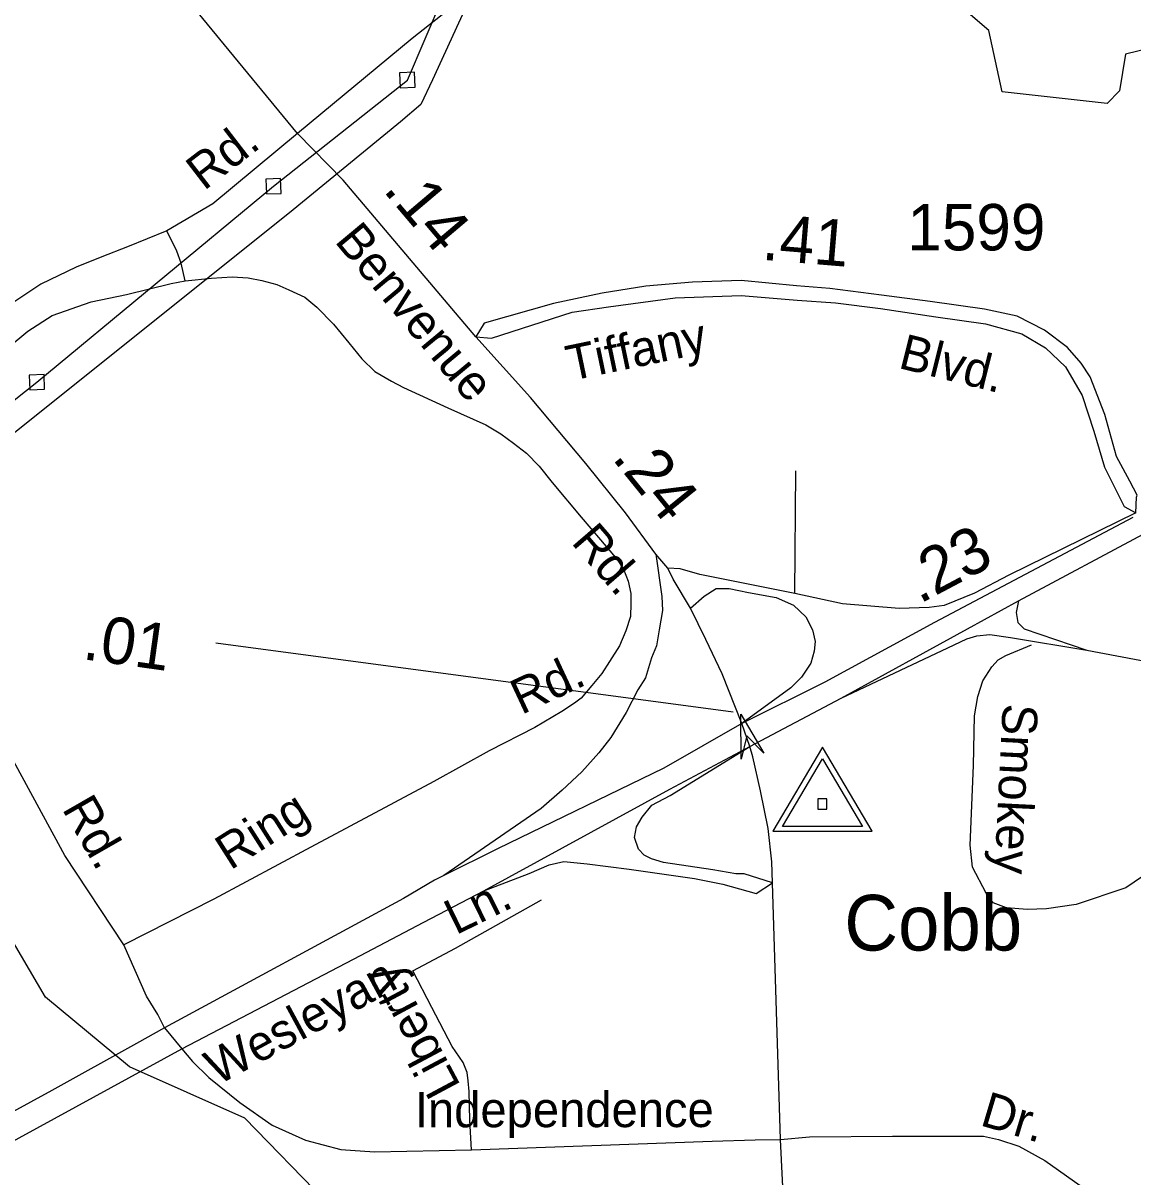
# Model space of a CAD drawing. Extents: x 2220236 to 2384410, y 720751 to 894131.
# Drawn here: x 2352437 to 2355427, y 810239 to 813348 of the extents above; entities that cross this region are included whole.
import ezdxf

# ---------------------------------------------------------------- set-up
doc = ezdxf.new("R2010")
doc.units = 0
for name, color, linetype in [('Exist Hydrographic Creek Single Shore', 7, 'Continuous'), ('Exist Road Non-System Type 51', 7, 'Continuous'), ('Exist Road Non-System Type 51 Label', 7, 'Continuous'), ('Exist Road Primary NC Label', 7, 'Continuous'), ('Exist Road Primary NC Service Mileage Hundredths English Label', 7, 'Continuous'), ('Exist Road Primary NC UnDivided 4 Lane Attributed', 7, 'Continuous'), ('Exist Road Primary US Divided Attributed', 7, 'Continuous'), ('Exist Road Primary US Label', 7, 'Continuous'), ('Exist Road Primary US Mileage Hundredths English Label', 7, 'Continuous'), ('Exist Road Primary US Ramp 1 Lane  Attributed', 7, 'Continuous'), ('Exist Road Secondary Mileage Hundredths English Label', 7, 'Continuous'), ('Exist Road Secondary Structure Standard Bridge Attributed CELL', 7, 'Continuous'), ('Exist Road Secondary Type 51 Attributed', 7, 'Continuous'), ('Exist Road Secondary Type 51 Divided Attributed', 7, 'Continuous'), ('Exist Road Secondary Type 51 Label', 7, 'Continuous'), ('Exist Road Secondary Type 51 Number Label', 7, 'Continuous'), ('Exist Survey Geodetic Marker CELL', 7, 'Continuous'), ('Exist Survey Geodetic Marker Label', 7, 'Continuous'), ('Exist Utilities Electrical Transmission Line', 7, 'Continuous')]:
    doc.layers.add(name, color=color, linetype=linetype)

msp = doc.modelspace()

# ---------------------------------------------------------------- linework, layer by layer
at = {"layer": 'Exist Hydrographic Creek Single Shore'}
for points in [[(2357342.7, 813655.6), (2356431.8, 813168.7), (2356131.6, 813166.3), (2355864.6, 813237.4), (2355689.7, 813236.9), (2355588.6, 813308.2), (2355406.7, 813264.6), (2355390.8, 813165.6), (2355357.7, 813131.4), (2355074.8, 813162.5), (2355038.7, 813328.4), (2354895.8, 813450.6)], [(2353252.6, 810173.4), (2353033.7, 810397.5), (2352723.6, 810535.8), (2352496.6, 810723.5), (2352351.6, 810970.3)]]:
    msp.add_lwpolyline(points, dxfattribs=at)
at = {"layer": 'Exist Road Non-System Type 51'}
for p, q in [((2354516.2, 811811.6), (2354518.7, 812141.5)), ((2352818, 810641.1), (2352799.2, 810677.2))]:
    msp.add_line(p, q, dxfattribs=at)
for points in [[(2352873.2, 812653.6), (2352862.7, 812701.2), (2352850.9, 812733.9), (2352823.6, 812788.4)], [(2352074.9, 812015.4), (2352095.7, 812076.4), (2352122.4, 812135.9), (2352153.7, 812189.5), (2352186.4, 812238.6), (2352242.9, 812307), (2352330.6, 812402.2), (2352396, 812473.6), (2352449.5, 812518.2), (2352514.9, 812559.9), (2352620.4, 812597), (2352715.6, 812616.4), (2352836, 812646.1), (2352873.2, 812653.6)], [(2352873.2, 812653.6), (2352944.5, 812660.3), (2352999.5, 812664.7), (2353042.6, 812661.8), (2353079.8, 812654.3), (2353119.9, 812643.9), (2353152.6, 812629), (2353195.7, 812609.7), (2353228.4, 812582.9), (2353273, 812536.8), (2353314.7, 812486.2), (2353348.9, 812443.1), (2353384.5, 812408.9), (2353429.1, 812382.8), (2353461.8, 812366.5), (2353580.8, 812311.4), (2353683.3, 812265.3), (2353723.5, 812241.5), (2353757.7, 812216.2), (2353793.3, 812189.5), (2353827.5, 812153.8), (2353861.7, 812110.6), (2353940.5, 812016.9), (2353992.5, 811955.9), (2354037.1, 811902.4), (2354054.5, 811877), (2354067.3, 811844.2), (2354074.5, 811811.5), (2354074.5, 811784.2), (2354072.8, 811749.2), (2354060.9, 811710.5), (2354043.1, 811670.3), (2354016.4, 811627.9), (2353995.5, 811596), (2353968.7, 811563.2), (2353940.5, 811529), (2353922.7, 811515.6), (2353888.5, 811493.3), (2353815.6, 811450.2), (2353692.2, 811387.7), (2353543.6, 811304.4), (2353212.1, 811127.4), (2352950.5, 810987.6), (2352708.1, 810864.9)], [(2352708.1, 810864.9), (2352549.1, 811105.1), (2352376.6, 811423.4), (2352330.6, 811493.3), (2352288.9, 811552.8), (2352248.8, 811601.9), (2352193.8, 811662.9), (2352138.8, 811731.3), (2352103.1, 811784.9), (2352080.8, 811838.4), (2352067.4, 811883), (2352064.5, 811912.8), (2352068.9, 811953), (2352074.9, 812015.4)], [(2355453.1, 811049.1), (2355407.4, 811018.4), (2355273.9, 810973), (2355194.2, 810961.9), (2355142.2, 810959.4), (2355086.2, 810964.7), (2355050, 810978.2), (2355031.8, 811004.1), (2354994.9, 811073.6), (2354988.1, 811133.4), (2354997.6, 811347.4), (2354999.9, 811481.4), (2355009.4, 811533.6), (2355022.8, 811575.8), (2355046.3, 811613.9), (2355064.2, 811632.3), (2355084.1, 811644.5), (2355153.5, 811673.1)], [(2353644.7, 810312.2), (2353640.2, 810392.6), (2353638.7, 810469.9), (2353635.8, 810498.2), (2353632.8, 810520.5), (2353622.4, 810547.3), (2353592.7, 810590.4), (2353537.6, 810696), (2353487.1, 810794.2), (2353601.6, 810855.2), (2353833.5, 810986.1)], [(2352799.2, 810677.2), (2352769.1, 810726.5), (2352708.1, 810864.9)], [(2352864.2, 810584), (2352893.1, 810550.4), (2352937.1, 810507), (2353020.3, 810439.4), (2353108, 810378.4), (2353197.2, 810338.3), (2353292.4, 810313), (2353383, 810307), (2353644.7, 810312.2), (2354292.8, 810335.3), (2354408.8, 810339), (2354477.2, 810340.5)], [(2354477.2, 810340.5), (2354555.9, 810347.2), (2354778.9, 810348.7), (2354893.4, 810348.7), (2354970.7, 810348.7), (2355024.2, 810348.7), (2355064.3, 810339.8), (2355119.3, 810321.9), (2355189.2, 810283.2), (2355284.4, 810216.3), (2355373.5, 810147.1)]]:
    msp.add_lwpolyline(points, dxfattribs=at)
at = {"layer": 'Exist Road Primary NC Service Mileage Hundredths English Label'}
msp.add_line((2354349.8, 811491.8), (2352956, 811677.7), dxfattribs=at)
at = {"layer": 'Exist Road Primary NC UnDivided 4 Lane Attributed'}
for points in [[(2353176.2, 813050.8), (2352749.5, 813569.2), (2352437.3, 813968.5)], [(2353656.6, 812502.3), (2353299.3, 812924.6), (2353176.2, 813050.8)], [(2354373.1, 811461.2), (2354320.3, 811594.3), (2354275.9, 811687.2), (2354234.7, 811771.6), (2354188.3, 811849.8), (2354173.5, 811879.3), (2354141.3, 811917.4), (2354060, 812028.8), (2353952.5, 812161.3), (2353803.7, 812339), (2353656.6, 812502.3)], [(2354394.9, 811399.2), (2354373.1, 811461.2)], [(2354455.9, 811031.5), (2354453.8, 811087.9), (2354444.4, 811178), (2354423.6, 811279.1), (2354402.8, 811371.4), (2354394.9, 811399.2)], [(2353854.3, 808574.8), (2354127.8, 809007), (2354207.2, 809116), (2354379, 809352.1), (2354443, 809451), (2354478.6, 809554.4), (2354496.5, 809642.9), (2354496.5, 809735.1), (2354495, 809848.2), (2354486.1, 810157.7), (2354477.2, 810340.5), (2354455.9, 811031.5)]]:
    msp.add_lwpolyline(points, dxfattribs=at)
at = {"layer": 'Exist Road Primary US Divided Attributed'}
for points in [[(2355426.5, 812015.8), (2354892, 811732.6), (2354596.9, 811572.1), (2354373.1, 811461.2)], [(2354394.9, 811399.2), (2354641.2, 811528.8), (2354981.1, 811716), (2355119, 811791.7), (2355467.5, 811978.6)], [(2354373.1, 811461.2), (2354163, 811340.2), (2353714.4, 811123.4), (2353569.8, 811051.1)], [(2353678.3, 811010.4), (2354179.3, 811283.8), (2354394.9, 811399.2)], [(2353569.8, 811051.1), (2353544.8, 811038.6), (2353461.2, 810989.1), (2352818, 810641.1)], [(2352864.2, 810584), (2353326.4, 810826.1), (2353516.1, 810925.7), (2353678.3, 811010.4)], [(2352818, 810641.1), (2352741.8, 810599.1), (2352514.3, 810471.8), (2352206, 810304.4), (2351682.8, 810017.3), (2351481.9, 809909.3), (2351149, 809720.6), (2350972.6, 809598.7), (2350844, 809504.2), (2350762.3, 809441.9)], [(2350802.8, 809416), (2350873.2, 809467.1), (2350986.5, 809545.2), (2351178.9, 809669.2), (2351511.8, 809852.6), (2351710.6, 809960.6), (2352234.8, 810240.3), (2352864.2, 810584)]]:
    msp.add_lwpolyline(points, dxfattribs=at)
at = {"layer": 'Exist Road Primary US Ramp 1 Lane  Attributed'}
for points in [[(2355434.7, 812028.2), (2355092.6, 811860.3), (2354999.7, 811811.8), (2354918.4, 811779), (2354878.3, 811773.8), (2354797, 811770.6), (2354644.4, 811783), (2354516.2, 811811.6), (2354259.6, 811862.3), (2354207.3, 811877.2), (2354173.5, 811879.3)], [(2354141.3, 811917.4), (2354157.7, 811803.3), (2354159.8, 811765.3), (2354150.3, 811713.6), (2354142.9, 811670.3), (2354130.2, 811637.6), (2354113.3, 811583.7), (2354093.2, 811552), (2354061.6, 811490.8), (2354020.4, 811423.2), (2353987.7, 811382), (2353942.2, 811330.3), (2353889.5, 811281.7), (2353832.4, 811232.1), (2353569.8, 811051.1)], [(2354234.7, 811771.6), (2354271.7, 811804.4), (2354304.4, 811824.4), (2354339.3, 811824.4), (2354391, 811813.9), (2354466, 811800.2), (2354512.4, 811780.1), (2354545.8, 811748.6), (2354563.1, 811713.6), (2354570.5, 811681.9), (2354568.4, 811655.5), (2354558.9, 811623.8), (2354533.5, 811585.8), (2354505, 811557.3), (2354373.1, 811461.2)], [(2355119, 811791.7), (2355112.7, 811760), (2355116.9, 811732.6), (2355133.8, 811715.7), (2355302.8, 811658.7)], [(2354641.2, 811528.8), (2354928.4, 811665), (2354979.1, 811689.3), (2355006.6, 811696.7), (2355041.4, 811700.9), (2355097.4, 811692.5), (2355302.8, 811658.7)], [(2355302.8, 811658.7), (2355574.1, 811606.9), (2355659.1, 811597.4), (2355714, 811600.6)], [(2354455.9, 811031.5), (2354379.4, 811056.1), (2354357.4, 811055.8), (2354295.4, 811066.3), (2354162.4, 811086.4), (2354129.7, 811095.9), (2354109.6, 811106.4), (2354094.8, 811122.3), (2354084.3, 811154), (2354089.5, 811182.5), (2354104.3, 811208.9), (2354130.7, 811240.5), (2354180.4, 811266.9), (2354394.9, 811399.2)], [(2353678.3, 811010.4), (2353799.7, 811056.8), (2353853.6, 811080), (2353893.7, 811089.5), (2353956.5, 811083.2), (2354069.5, 811068.4), (2354245.8, 811043.1), (2354321.8, 811028.3), (2354411.6, 811003), (2354455.9, 811031.5)]]:
    msp.add_lwpolyline(points, dxfattribs=at)
at = {"layer": 'Exist Road Secondary Structure Standard Bridge Attributed CELL'}
msp.add_lwpolyline([(2354371.5, 811364.4), (2354370.7, 811486.3), (2354432.4, 811381.1), (2354386.9, 811427.5)], close=True, dxfattribs=at)
at = {"layer": 'Exist Road Secondary Type 51 Attributed'}
for points in [[(2353722.7, 813495), (2353485.3, 813306.4), (2353176.2, 813050.8)], [(2353176.2, 813050.8), (2352947.5, 812861.4), (2352823.6, 812788.4), (2352718, 812745.4), (2352648.6, 812718.6), (2352579.2, 812690.2), (2352484.6, 812644.4), (2352401, 812589.2)], [(2352818, 810641.1), (2352864.2, 810584)]]:
    msp.add_lwpolyline(points, dxfattribs=at)
at = {"layer": 'Exist Road Secondary Type 51 Divided Attributed'}
for points in [[(2355434.7, 812028.2), (2355436.9, 812070.5), (2355438.7, 812076.5), (2355418.9, 812113.7), (2355382.5, 812180.3), (2355350.8, 812293.3), (2355311.7, 812394.6), (2355287.4, 812431.4), (2355250.2, 812473.6), (2355188.2, 812520.8), (2355114.6, 812558), (2355027, 812577.5), (2354880.5, 812597.7), (2354749.6, 812615.2), (2354610.1, 812632.5), (2354520.8, 812639.9), (2354370.9, 812654.4), (2354240, 812650.1), (2354114.9, 812639.6), (2353996.6, 812620.6), (2353865.7, 812592.1), (2353678.8, 812539.3), (2353656.6, 812502.3)], [(2353656.6, 812502.3), (2353698.5, 812499.4), (2353916, 812569), (2354013.5, 812583.6), (2354193.6, 812607.9), (2354370.9, 812614.2), (2354522, 812601.8), (2354625.5, 812594.5), (2354747.2, 812578.7), (2354895.6, 812556.8), (2355029.5, 812537.3), (2355128, 812510.5), (2355191.3, 812472.8), (2355244.8, 812421.6), (2355290.1, 812345), (2355321.2, 812248.9), (2355350.3, 812151.8), (2355391.5, 812068.6), (2355403.6, 812045.5), (2355434.7, 812028.2)]]:
    msp.add_lwpolyline(points, dxfattribs=at)
at = {"layer": 'Exist Survey Geodetic Marker CELL'}
for points in [[(2354724, 811171.1), (2354590.1, 811397.1), (2354456.6, 811171.1)], [(2354698.1, 811183.2), (2354482.6, 811183.2), (2354590.1, 811365.3)], [(2354602.4, 811229.8), (2354602.4, 811258), (2354578.1, 811258), (2354578.1, 811229.8)]]:
    msp.add_lwpolyline(points, close=True, dxfattribs=at)
at = {"layer": 'Exist Utilities Electrical Transmission Line'}
for points in [[(2349743.4, 807839.6), (2349751, 808535.4), (2349765.4, 809335.3), (2349939.6, 809817.2), (2350090.8, 810226.9), (2350328.9, 810529.6), (2350606.6, 810882.8), (2351204.5, 811377.9), (2351739.2, 811798), (2352473.9, 812380.7), (2353111.5, 812908.3), (2353471.9, 813194.5), (2353662.4, 813640.7), (2353958.5, 814300.1), (2354487.8, 815341.9), (2355009.9, 816316), (2355555.6, 817318.1), (2356032.7, 818223.5), (2356551.3, 819159.5), (2356885.8, 819941.3), (2357253.2, 820801.4), (2357397.3, 821129)], [(2356122.7, 818214.6), (2355207.4, 816516.2), (2354683.3, 815552.2), (2354554.2, 815312.8), (2354374.4, 814958.7), (2354020.7, 814274.8), (2353680.1, 813501), (2353539.9, 813195.3), (2353508.6, 813129), (2353453.3, 813082.3), (2353154.4, 812836.8), (2352423.5, 812252.2), (2351712.6, 811679.9), (2351106.6, 811196.8), (2350696.9, 810861.9), (2350657.2, 810829.5), (2350576.4, 810736.6), (2350391.2, 810504.3), (2350132.9, 810199.4), (2349980.2, 809773.6), (2349827.6, 809332), (2349826.9, 808886.2), (2349820, 808464.1), (2349807.5, 808000.2)], [(2353452.8, 813173.8), (2353492.7, 813175.4), (2353491.1, 813215.3), (2353451.2, 813213.7), (2353452.8, 813173.8)], [(2353092.3, 812887.5), (2353132.3, 812889.2), (2353130.6, 812929.1), (2353090.7, 812927.5), (2353092.3, 812887.5)], [(2352454.8, 812359.9), (2352494.7, 812361.5), (2352493.1, 812401.5), (2352453.1, 812399.8), (2352454.8, 812359.9)]]:
    msp.add_lwpolyline(points, dxfattribs=at)

# ---------------------------------------------------------------- texts
at = {"layer": 'Exist Road Non-System Type 51 Label'}
for s, rotation, p in [('Rd.', 25.0351, (2353779.2, 811483.4)), ('Smokey', 267.188, (2355076.3, 811515.8)), ('Rd.', 299.7963, (2352540.1, 811231.3)), ('Ring', 32.4872, (2352995, 811064.3)), ('Ln.', 26.0918, (2353602.7, 810890.2)), ('Liberty', 118.0868, (2353617, 810484.6)), ('Independence', 0.0418, (2353492.2, 810373.1)), ('Dr.', 343.3521, (2355011.9, 810379.4))]:
    msp.add_text(s, height=95, rotation=rotation, dxfattribs=at).set_placement(p)
at = {"layer": 'Exist Road Primary NC Label'}
for s, rotation, p in [('Benvenue', 309.7471, (2353273.8, 812759.7)), ('Rd.', 310.7504, (2353911.3, 811948.2))]:
    msp.add_text(s, height=95, rotation=rotation, dxfattribs=at).set_placement(p)
at = {"layer": 'Exist Road Primary NC Service Mileage Hundredths English Label'}
for s, rotation, p in [('.14', 310.2402, (2353404, 812897.6)), ('.24', 309.05, (2354021.2, 812175.8)), ('.01', 352.0297, (2352594.2, 811634.6))]:
    msp.add_text(s, height=125, rotation=rotation, dxfattribs=at).set_placement(p)
at = {"layer": 'Exist Road Primary US Label'}
msp.add_text('Wesleyan', height=95, rotation=28.3928, dxfattribs=at).set_placement((2352960.7, 810484.9))
at = {"layer": 'Exist Road Primary US Mileage Hundredths English Label'}
msp.add_text('.23', height=125, rotation=27.9243, dxfattribs=at).set_placement((2354851.9, 811782.1))
at = {"layer": 'Exist Road Secondary Mileage Hundredths English Label'}
msp.add_text('.41', height=125, rotation=355.234, dxfattribs=at).set_placement((2354425.2, 812710.6))
at = {"layer": 'Exist Road Secondary Type 51 Label'}
for s, rotation, p in [('Rd.', 37.5937, (2352923.9, 812894.7)), ('Tiffany', 11.7669, (2353911, 812383.5)), ('Blvd.', 345.9684, (2354791.9, 812419.4))]:
    msp.add_text(s, height=95, rotation=rotation, dxfattribs=at).set_placement(p)
at = {"layer": 'Exist Road Secondary Type 51 Number Label'}
msp.add_text('1599', height=125, dxfattribs=at).set_placement((2354819.1, 812735.6))
at = {"layer": 'Exist Survey Geodetic Marker Label'}
msp.add_text('Cobb', height=150, dxfattribs=at).set_placement((2354649.2, 810849.2))

doc.saveas('drawing.dxf')
